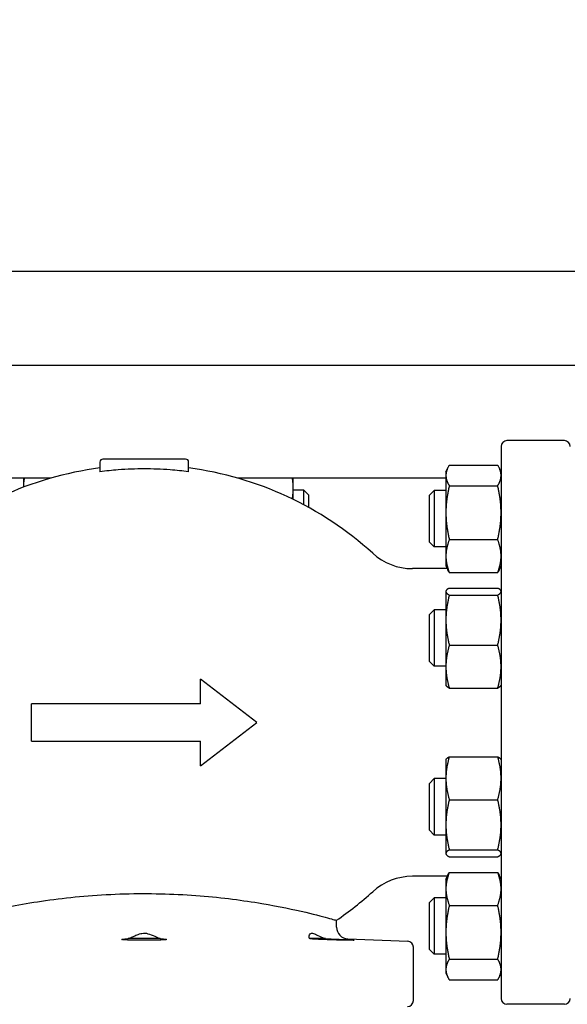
# Model space of a CAD drawing. Header units: inches. Extents: x 24 to 1128, y -69 to 748.
# Tile 622 of 656: x 612.38 to 619.67, y 682.92 to 696.02. Entities that reach past the tile are written whole.
import ezdxf

# ---------------------------------------------------------------- set-up
doc = ezdxf.new("R2010")
doc.units = ezdxf.units.IN
doc.header["$LTSCALE"] = 32
doc.header["$MEASUREMENT"] = 0
doc.layers.add('Dimension (ANSI)', color=7, linetype='Continuous', lineweight=25)
doc.layers.add('Visible (ANSI)', color=7, linetype='Continuous', lineweight=30)
doc.styles.add('Note Text (ANSI)', font='tahoma.ttf')
doc.dimstyles.new('SB Fraction-16 (ANSI)', dxfattribs={"dimscale": 32, "dimtxt": 0.125, "dimasz": 0.098425, "dimexe": 0.125, "dimexo": 0.0625, "dimgap": 0.031496, "dimtad": 0, "dimtih": 1, "dimtoh": 1, "dimdec": 4, "dimrnd": 1e-08, "dimzin": 0, "dimdsep": 46, "dimlunit": 5, "dimtxsty": 'Note Text (ANSI)', "dimcen": 0.09, "dimdle": 0.393701, "dimclrd": 256, "dimclre": 256, "dimclrt": 256, "dimadec": 0, "dimazin": 3, "dimtfac": 0.96, "dimtofl": 0, "dimtmove": 0, "dimatfit": 3, "dimfxl": 1, "dimfrac": 2, "dimtolj": 1, "dimtzin": 12, "dimlwd": -1, "dimlwe": -1, "dimarcsym": 0})

# ---------------------------------------------------------------- blocks, each defined once
blk = doc.blocks.new('*D17')
at = {"layer": 'Defpoints', "color": 0, "transparency": 16777216}
for p in [(732.281, 712.826), (489.281, 692.669), (732.281, 692.669)]:
    blk.add_point(p, dxfattribs=at)
at = {"layer": 'Dimension (ANSI)', "transparency": 16777216}
for p, q in [((489.281, 694.669), (489.281, 716.826)), ((732.281, 694.669), (732.281, 716.826)), ((492.43, 712.826), (605.57, 712.826)), ((729.131, 712.826), (615.991, 712.826))]:
    blk.add_line(p, q, dxfattribs=at)
for points in [[(492.43, 713.351), (492.43, 712.301), (489.281, 712.826)], [(729.131, 713.351), (729.131, 712.301), (732.281, 712.826)]]:
    blk.add_solid(points, dxfattribs=at)
at = {"layer": 'Dimension (ANSI)', "transparency": 16777216, "insert": (606.578, 714.909), "char_height": 4, "attachment_point": 1, "style": 'Note Text (ANSI)'}
blk.add_mtext('\\A1;243', dxfattribs=at)

msp = doc.modelspace()

# ---------------------------------------------------------------- linework, layer by layer
at = {"layer": 'Visible (ANSI)'}
for p, q in [((628.46813, 692.66853), (595.87438, 692.66853)), ((630.90095, 691.41853), (556.53063, 691.41853)), ((619.62815, 690.41853), (618.86437, 690.41853)), ((618.78563, 690.33979), (618.78563, 682.99727)), ((613.44508, 690.1331), (613.44508, 690.00316)), ((614.58681, 690.17247), (613.48445, 690.17247)), ((614.62618, 690.00316), (614.62618, 690.1331)), ((618.05163, 690.00333), (618.07555, 690.05463)), ((618.05163, 690.00333), (618.05163, 689.95593)), ((618.09672, 690.09378), (618.74055, 690.09378)), ((618.78563, 690.00333), (618.76171, 690.05463)), ((612.78834, 689.91853), (610.01963, 689.91853)), ((612.42663, 689.91853), (612.42663, 689.79818)), ((618.05163, 689.91853), (615.28292, 689.91853)), ((615.28563, 689.91853), (615.28563, 689.91775)), ((616.01963, 689.78323), (616.01963, 689.91853)), ((618.05163, 689.95593), (618.05163, 689.46035)), ((616.01963, 689.63588), (616.01963, 689.78323)), ((616.16063, 689.75974), (616.01963, 689.75974)), ((616.16063, 689.56406), (616.16063, 689.75974)), ((616.22313, 689.69724), (616.16063, 689.75974)), ((617.83189, 689.69083), (617.89439, 689.75333)), ((617.89439, 689.75333), (617.89439, 689.00333)), ((618.05163, 689.75333), (617.89439, 689.75333)), ((618.09672, 689.81807), (618.74055, 689.81807)), ((616.22313, 689.69724), (616.22313, 689.53021)), ((617.83189, 689.06583), (617.83189, 689.69083)), ((618.05163, 689.46035), (618.05163, 688.88276)), ((618.09672, 689.10263), (618.74055, 689.10263)), ((617.83189, 689.06583), (617.89439, 689.00333)), ((618.05163, 689.00333), (617.89439, 689.00333)), ((618.05163, 688.88276), (618.05163, 688.75333)), ((618.06915, 688.71577), (617.60618, 688.71577)), ((618.05163, 688.75333), (618.07555, 688.70204)), ((618.78563, 688.75333), (618.76171, 688.70204)), ((618.09672, 688.66289), (618.74055, 688.66289)), ((618.09672, 688.45753), (618.74055, 688.45753)), ((618.05163, 688.41597), (618.05412, 688.4213)), ((618.05163, 688.41597), (618.05163, 688.41068)), ((618.05163, 688.41068), (618.05163, 688.03055)), ((618.09672, 688.36383), (618.74055, 688.36383)), ((618.78563, 688.41597), (618.78315, 688.4213)), ((617.83189, 688.10347), (617.89439, 688.16597)), ((617.89439, 688.16597), (617.89439, 687.41597)), ((618.05163, 688.16597), (617.89439, 688.16597)), ((617.83189, 687.47847), (617.83189, 688.10347)), ((618.05163, 688.03055), (618.05163, 687.41084)), ((618.09672, 687.69727), (618.74055, 687.69727)), ((617.83189, 687.47847), (617.89439, 687.41597)), ((618.05163, 687.41597), (617.89439, 687.41597)), ((618.05163, 687.41084), (618.05163, 687.16597)), ((615.53563, 686.66853), (614.78563, 687.24403)), ((614.78563, 686.91853), (614.78563, 687.24403)), ((618.05163, 687.16597), (618.05412, 687.16063)), ((618.09672, 687.12441), (618.74055, 687.12441)), ((618.78563, 687.16597), (618.78315, 687.16063)), ((614.78563, 686.91853), (612.53563, 686.91853)), ((612.53563, 686.41853), (612.53563, 686.91853)), ((614.78563, 686.09303), (615.53563, 686.66853)), ((612.53563, 686.41853), (614.78563, 686.41853)), ((614.78563, 686.09303), (614.78563, 686.41853)), ((618.09672, 686.21304), (618.74055, 686.21304)), ((618.05163, 686.17109), (618.05418, 686.17654)), ((618.05163, 686.17109), (618.05163, 685.92692)), ((618.78563, 686.17109), (618.78309, 686.17654)), ((617.83189, 685.85859), (617.89439, 685.92109)), ((617.83189, 685.23359), (617.83189, 685.85859)), ((617.89439, 685.92109), (617.89439, 685.17109)), ((618.05163, 685.92109), (617.89439, 685.92109)), ((618.05163, 685.92692), (618.05163, 685.30732)), ((618.09672, 685.6408), (618.74055, 685.6408)), ((618.05163, 685.30732), (618.05163, 684.9265)), ((617.83189, 685.23359), (617.89439, 685.17109)), ((618.05163, 685.17109), (617.89439, 685.17109)), ((618.05163, 684.9265), (618.05163, 684.92109)), ((618.05163, 684.92109), (618.05418, 684.91564)), ((618.09672, 684.97385), (618.74055, 684.97385)), ((618.78563, 684.92109), (618.78309, 684.91564)), ((618.09672, 684.87915), (618.74055, 684.87915)), ((618.05163, 684.58373), (618.07574, 684.63542)), ((618.09672, 684.67431), (618.74055, 684.67431)), ((618.78563, 684.58373), (618.76153, 684.63542)), ((618.06915, 684.62129), (617.60618, 684.62129)), ((618.05163, 684.58373), (618.05163, 684.45484)), ((618.05163, 684.45484), (618.05163, 683.87758)), ((617.83189, 684.27123), (617.89439, 684.33373)), ((617.83189, 683.64623), (617.83189, 684.27123)), ((617.89439, 684.33373), (617.89439, 683.58373)), ((618.05163, 684.33373), (617.89439, 684.33373)), ((618.09672, 684.23537), (618.74055, 684.23537)), ((616.59469, 683.94605), (616.59469, 684.03592)), ((618.05163, 683.87758), (618.05163, 683.38147)), ((614.24879, 683.79451), (613.82248, 683.79451)), ((616.45032, 683.79451), (616.23717, 683.79451)), ((616.74612, 683.78869), (617.5426, 683.75806)), ((617.61831, 682.96774), (617.61831, 683.67937)), ((617.83189, 683.64623), (617.89439, 683.58373)), ((618.05163, 683.58373), (617.89439, 683.58373)), ((618.09672, 683.51979), (618.74055, 683.51979)), ((618.05163, 683.38147), (618.05163, 683.33373)), ((618.05163, 683.33373), (618.07574, 683.28203)), ((618.78563, 683.33373), (618.76153, 683.28203)), ((618.09672, 683.24315), (618.74055, 683.24315)), ((619.62815, 682.91853), (618.86437, 682.91853))]:
    msp.add_line(p, q, dxfattribs=at)
for centre, radius, start, end in [((618.86437, 690.33979), 0.07874, 90, 180), ((619.62815, 690.33979), 0.07874, 0, 90), ((613.48445, 690.1331), 0.03937, 90, 180), ((614.58681, 690.1331), 0.03937, 0, 90), ((614.03563, 685.56617), 4.52756, 97.494717, 132.205446), ((614.03563, 685.56617), 4.52756, 47.794554, 82.505283), ((617.60618, 689.50318), 0.7874, 227.794554, 270), ((617.60618, 683.83388), 0.7874, 90, 132.205446), ((614.03563, 687.77089), 4.52756, 304.417389, 312.205446), ((616.75217, 683.94605), 0.15748, 180, 267.797402), ((617.53957, 683.67937), 0.07874, 0, 87.797402), ((617.53957, 682.96774), 0.07874, 270, 0), ((618.86437, 682.99727), 0.07874, 180, 270), ((619.62815, 682.99727), 0.07874, 270, 0)]:
    msp.add_arc(centre, radius, start, end, dxfattribs=at)
for points, knots in [([(614.62618, 690.00316), (614.54451, 690.01407), (614.4629, 690.02265), (614.26351, 690.0382), (614.14693, 690.04243), (613.92434, 690.04243), (613.80775, 690.0382), (613.60837, 690.02265), (613.52676, 690.01407), (613.44508, 690.00316)], [12.61011501, 12.61011501, 12.61011501, 12.61011501, 13.18544897, 13.18544897, 14.03349579, 14.03349579, 14.88154261, 14.88154261, 15.45687657, 15.45687657, 15.45687657, 15.45687657]), ([(611.47658, 684.03592), (611.47658, 684.03592), (611.47698, 684.03603), (611.4809, 684.03716), (611.49015, 684.03982), (611.52824, 684.0506), (611.5643, 684.06073), (611.71926, 684.10243), (611.88416, 684.14488), (612.31814, 684.23628), (612.58702, 684.28437), (613.18402, 684.35774), (613.50489, 684.38264), (614.15419, 684.39655), (614.47401, 684.38658), (615.07831, 684.33849), (615.3572, 684.30163), (615.83145, 684.22154), (616.02851, 684.17956), (616.327, 684.10928), (616.43454, 684.08049), (616.53839, 684.05194), (616.56325, 684.04489), (616.58916, 684.03751), (616.59469, 684.03592), (616.59469, 684.03592)], [-20.56905697, -20.56905697, -20.56905697, -20.56905697, -20.37038726, -20.37038726, -19.59073988, -19.59073988, -18.43169748, -18.43169748, -15.91322618, -15.91322618, -13.31950336, -13.31950336, -10.79417671, -10.79417671, -8.3570465, -8.3570465, -5.96844078, -5.96844078, -3.74429408, -3.74429408, -1.73987466, -1.73987466, -0.73995163, -0.73995163, 0, 0, 0, 0]), ([(613.82248, 683.79451), (613.83944, 683.79935), (613.85776, 683.80667), (613.89844, 683.82423), (613.92033, 683.83444), (613.96186, 683.85131), (613.98334, 683.85898), (614.01795, 683.86502), (614.03034, 683.86593), (614.05769, 683.86471), (614.07187, 683.86212), (614.11508, 683.8504), (614.14517, 683.83669), (614.20109, 683.81186), (614.22614, 683.80098), (614.24879, 683.79451)], [-1.34645024, -1.34645024, -1.34645024, -1.34645024, -1.15784371, -1.15784371, -0.94631715, -0.94631715, -0.74905281, -0.74905281, -0.63822291, -0.63822291, -0.51044327, -0.51044327, -0.24107093, -0.24107093, 0, 0, 0, 0]), ([(616.23717, 683.79451), (616.2289, 683.80219), (616.22722, 683.81614), (616.23376, 683.83913), (616.23846, 683.84779), (616.24938, 683.85892), (616.25505, 683.86267), (616.26662, 683.86562), (616.27173, 683.86585), (616.28445, 683.8641), (616.29204, 683.86158), (616.31858, 683.85024), (616.34105, 683.8369), (616.39263, 683.81216), (616.4203, 683.80107), (616.45032, 683.79451)], [-1.33358191, -1.33358191, -1.33358191, -1.33358191, -1.03717278, -1.03717278, -0.85065307, -0.85065307, -0.71563279, -0.71563279, -0.62320795, -0.62320795, -0.50764723, -0.50764723, -0.24435967, -0.24435967, 0, 0, 0, 0]), ([(614.27342, 683.78869), (614.28452, 683.78809), (614.29443, 683.78745), (614.31945, 683.78546), (614.32966, 683.78402), (614.33749, 683.78112), (614.33327, 683.77946), (614.30639, 683.77643), (614.28374, 683.77506), (614.22942, 683.77293), (614.19469, 683.77203), (614.1177, 683.77084), (614.07543, 683.77055), (613.99584, 683.77055), (613.95357, 683.77084), (613.87657, 683.77203), (613.84185, 683.77293), (613.78753, 683.77506), (613.76487, 683.77643), (613.738, 683.77946), (613.73378, 683.78112), (613.738, 683.78269), (613.74161, 683.78402), (613.75182, 683.78546), (613.77683, 683.78745), (613.78675, 683.78809), (613.79785, 683.78869)], [-2.85210649, -2.85210649, -2.85210649, -2.85210649, -2.71940527, -2.71940527, -2.45467957, -2.45467957, -2.14423866, -2.14423866, -1.83379774, -1.83379774, -1.53056876, -1.53056876, -1.22733979, -1.22733979, -0.92411081, -0.92411081, -0.62088183, -0.62088183, -0.31044092, -0.31044092, 0, 0, 0, 0.2647257, 0.2647257, 0.39742692, 0.39742692, 0.39742692, 0.39742692]), ([(616.49282, 683.78869), (616.51099, 683.78809), (616.52965, 683.78745), (616.5852, 683.78546), (616.62178, 683.78402), (616.69067, 683.78112), (616.72656, 683.77946), (616.78387, 683.77643), (616.80529, 683.77506), (616.82958, 683.77293), (616.83434, 683.77203), (616.82526, 683.77084), (616.81142, 683.77055), (616.77163, 683.77055), (616.74319, 683.77084), (616.67528, 683.77203), (616.6358, 683.77293), (616.55718, 683.77506), (616.51311, 683.77643), (616.42892, 683.77946), (616.38881, 683.78112), (616.35586, 683.78269), (616.32776, 683.78402), (616.30138, 683.78546), (616.27085, 683.78745), (616.2621, 683.78809), (616.25504, 683.78869)], [-2.85210649, -2.85210649, -2.85210649, -2.85210649, -2.71940527, -2.71940527, -2.45467957, -2.45467957, -2.14423866, -2.14423866, -1.83379774, -1.83379774, -1.53056876, -1.53056876, -1.22733979, -1.22733979, -0.92411081, -0.92411081, -0.62088183, -0.62088183, -0.31044092, -0.31044092, 0, 0, 0, 0.2647257, 0.2647257, 0.39742692, 0.39742692, 0.39742692, 0.39742692])]:
    msp.add_open_spline(points, degree=3, knots=knots, dxfattribs=at)
for points, weights in [([(618.09672, 690.09378), (618.05163, 690.01991), (618.05163, 689.95593)], [1, 1.0379548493, 1]), ([(618.78563, 689.95593), (618.78563, 690.01991), (618.74055, 690.09378)], [1, 1.0379548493, 1]), ([(612.43792, 689.91853), (612.42789, 689.85725), (612.42677, 689.79823)], [1.0189754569, 1.01914897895, 1.00402083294]), ([(615.29692, 689.91853), (615.2966, 689.9166), (615.2963, 689.91467)], [1.0189754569, 1.01898091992, 1.0189712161]), ([(616.01963, 689.78323), (616.01963, 689.84959), (616.00834, 689.91853)], [1, 1.01917066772, 1.0189754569]), ([(618.05163, 689.95593), (618.05163, 689.89195), (618.09672, 689.81807)], [1, 1.0379548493, 1]), ([(618.74055, 689.81807), (618.78563, 689.89195), (618.78563, 689.95593)], [1, 1.0379548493, 1]), ([(616.00733, 689.64185), (616.01963, 689.714), (616.01963, 689.78323)], [1.01892077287, 1.0200142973, 1]), ([(618.09672, 689.81807), (618.05163, 689.62637), (618.05163, 689.46035)], [1, 1.0379548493, 1]), ([(618.78563, 689.46035), (618.78563, 689.62637), (618.74055, 689.81807)], [1, 1.0379548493, 1]), ([(618.05163, 689.46035), (618.05163, 689.29433), (618.09672, 689.10263)], [1, 1.0379548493, 1]), ([(618.74055, 689.10263), (618.78563, 689.29433), (618.78563, 689.46035)], [1, 1.0379548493, 1]), ([(618.09672, 689.10263), (618.05163, 688.9848), (618.05163, 688.88276)], [1, 1.0379548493, 1]), ([(618.78563, 688.88276), (618.78563, 688.9848), (618.74055, 689.10263)], [1, 1.0379548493, 1]), ([(618.05163, 688.88276), (618.05163, 688.78071), (618.09672, 688.66289)], [1, 1.0379548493, 1]), ([(618.74055, 688.66289), (618.78563, 688.78071), (618.78563, 688.88276)], [1, 1.0379548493, 1]), ([(618.09672, 688.66289), (618.08438, 688.6831), (618.07555, 688.70204)], [1, 1.0101047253, 1.0148290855]), ([(618.76171, 688.70204), (618.75288, 688.6831), (618.74055, 688.66289)], [1.0148290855, 1.0101047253, 1]), ([(618.09672, 688.45753), (618.05163, 688.43242), (618.05163, 688.41068)], [1, 1.0379548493, 1]), ([(618.78563, 688.41068), (618.78563, 688.43242), (618.74055, 688.45753)], [1, 1.0379548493, 1]), ([(618.05163, 688.41068), (618.05163, 688.38894), (618.09672, 688.36383)], [1, 1.0379548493, 1]), ([(618.09672, 688.36383), (618.05163, 688.18523), (618.05163, 688.03055)], [1, 1.0379548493, 1]), ([(618.74055, 688.36383), (618.78563, 688.38894), (618.78563, 688.41068)], [1, 1.0379548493, 1]), ([(618.78563, 688.03055), (618.78563, 688.18523), (618.74055, 688.36383)], [1, 1.0379548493, 1]), ([(618.05163, 688.03055), (618.05163, 687.87588), (618.09672, 687.69727)], [1, 1.0379548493, 1]), ([(618.74055, 687.69727), (618.78563, 687.87588), (618.78563, 688.03055)], [1, 1.0379548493, 1]), ([(618.09672, 687.69727), (618.05163, 687.54377), (618.05163, 687.41084)], [1, 1.0379548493, 1]), ([(618.78563, 687.41084), (618.78563, 687.54377), (618.74055, 687.69727)], [1, 1.0379548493, 1]), ([(618.05163, 687.41084), (618.05163, 687.27791), (618.09672, 687.12441)], [1, 1.0379548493, 1]), ([(618.74055, 687.12441), (618.78563, 687.27791), (618.78563, 687.41084)], [1, 1.0379548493, 1]), ([(618.09672, 687.12441), (618.062, 687.14374), (618.05412, 687.16063)], [1, 1.02897860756, 1.01370675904]), ([(618.78315, 687.16063), (618.77527, 687.14374), (618.74055, 687.12441)], [1.01370675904, 1.02897860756, 1]), ([(618.09672, 686.21304), (618.05163, 686.05971), (618.05163, 685.92692)], [1, 1.0379548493, 1]), ([(618.05418, 686.17654), (618.06211, 686.19356), (618.09672, 686.21304)], [1.01380994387, 1.02888022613, 1]), ([(618.74055, 686.21304), (618.77516, 686.19356), (618.78309, 686.17654)], [1, 1.02888022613, 1.01380994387]), ([(618.78563, 685.92692), (618.78563, 686.05971), (618.74055, 686.21304)], [1, 1.0379548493, 1]), ([(618.05163, 685.92692), (618.05163, 685.79413), (618.09672, 685.6408)], [1, 1.0379548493, 1]), ([(618.74055, 685.6408), (618.78563, 685.79413), (618.78563, 685.92692)], [1, 1.0379548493, 1]), ([(618.09672, 685.6408), (618.05163, 685.46209), (618.05163, 685.30732)], [1, 1.0379548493, 1]), ([(618.78563, 685.30732), (618.78563, 685.46209), (618.74055, 685.6408)], [1, 1.0379548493, 1]), ([(618.05163, 685.30732), (618.05163, 685.15256), (618.09672, 684.97385)], [1, 1.0379548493, 1]), ([(618.74055, 684.97385), (618.78563, 685.15256), (618.78563, 685.30732)], [1, 1.0379548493, 1]), ([(618.09672, 684.97385), (618.05163, 684.94847), (618.05163, 684.9265)], [1, 1.0379548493, 1]), ([(618.05163, 684.9265), (618.05163, 684.90452), (618.09672, 684.87915)], [1, 1.0379548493, 1]), ([(618.78563, 684.9265), (618.78563, 684.94847), (618.74055, 684.97385)], [1, 1.0379548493, 1]), ([(618.74055, 684.87915), (618.78563, 684.90452), (618.78563, 684.9265)], [1, 1.0379548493, 1]), ([(618.09672, 684.67431), (618.05163, 684.55669), (618.05163, 684.45484)], [1, 1.0379548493, 1]), ([(618.07574, 684.63542), (618.08451, 684.65424), (618.09672, 684.67431)], [1.01472967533, 1.00999904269, 1]), ([(618.78563, 684.45484), (618.78563, 684.55669), (618.74055, 684.67431)], [1, 1.0379548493, 1]), ([(618.74055, 684.67431), (618.75275, 684.65424), (618.76153, 684.63542)], [1, 1.00999904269, 1.01472967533]), ([(618.05163, 684.45484), (618.05163, 684.35299), (618.09672, 684.23537)], [1, 1.0379548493, 1]), ([(618.74055, 684.23537), (618.78563, 684.35299), (618.78563, 684.45484)], [1, 1.0379548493, 1]), ([(618.09672, 684.23537), (618.05163, 684.04363), (618.05163, 683.87758)], [1, 1.0379548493, 1]), ([(618.78563, 683.87758), (618.78563, 684.04363), (618.74055, 684.23537)], [1, 1.0379548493, 1]), ([(618.05163, 683.87758), (618.05163, 683.71153), (618.09672, 683.51979)], [1, 1.0379548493, 1]), ([(618.74055, 683.51979), (618.78563, 683.71153), (618.78563, 683.87758)], [1, 1.0379548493, 1]), ([(618.09672, 683.51979), (618.05163, 683.44567), (618.05163, 683.38147)], [1, 1.0379548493, 1]), ([(618.78563, 683.38147), (618.78563, 683.44567), (618.74055, 683.51979)], [1, 1.0379548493, 1]), ([(618.05163, 683.38147), (618.05163, 683.31727), (618.09672, 683.24315)], [1, 1.0379548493, 1]), ([(618.74055, 683.24315), (618.78563, 683.31727), (618.78563, 683.38147)], [1, 1.0379548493, 1])]:
    msp.add_rational_spline(points, weights, degree=2, dxfattribs=at)
for points in [[(613.79785, 683.78869), (613.80656, 683.78916), (613.81503, 683.79106), (613.82248, 683.79451)], [(614.24879, 683.79451), (614.25623, 683.79106), (614.26471, 683.78916), (614.27342, 683.78869)], [(616.25504, 683.78869), (616.24909, 683.78919), (616.24313, 683.79129), (616.23717, 683.79451)], [(616.45032, 683.79451), (616.46323, 683.79129), (616.47753, 683.78919), (616.49282, 683.78869)]]:
    msp.add_open_spline(points, degree=3, dxfattribs=at)

# ---------------------------------------------------------------- dimensions: what is measured, and where the dimension line sits
at = {"layer": 'Dimension (ANSI)'}
dim = msp.add_linear_dim(base=(732.28063, 712.82601), p1=(489.28063, 692.66853), p2=(732.28063, 692.66853), dimstyle='SB Fraction-16 (ANSI)', override={"dimgap": 0.031496, "dimtih": 0, "dimtoh": 0, "dimdec": 4, "dimtol": 0, "dimlim": 0, "dimtp": 0, "dimtm": 0, "dimtdec": 2, "dimatfit": 1}, dxfattribs=at)
dim.commit()
dim.dimension.update_dxf_attribs({"geometry": '*D17', "text_midpoint": (610.78063, 712.82601), "dimtype": 160})

doc.saveas('drawing.dxf')
